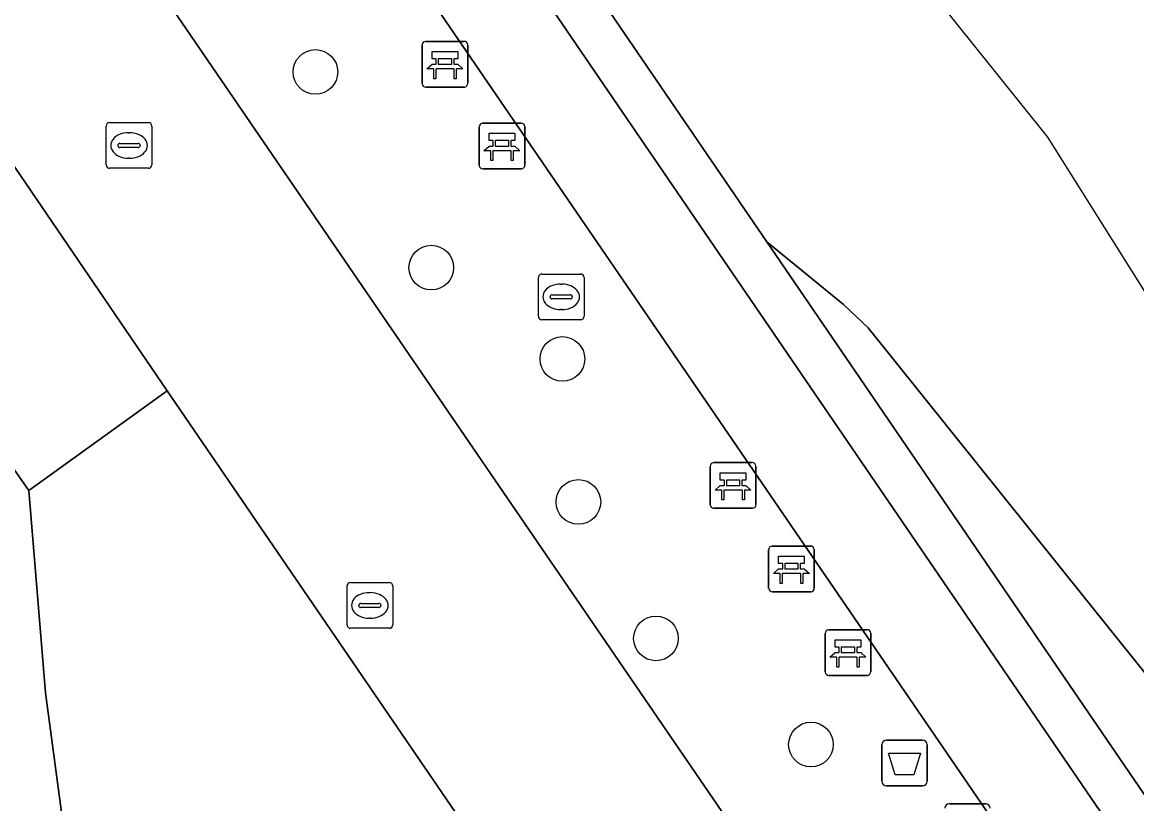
# Model space of a CAD drawing. Extents: x 155275 to 156265, y 382654 to 383635.
# Drawn here: x 156116.33 to 156140.74, y 383286.63 to 383303.74 of the extents above; entities that cross this region are included whole.
import ezdxf

# ---------------------------------------------------------------- set-up
doc = ezdxf.new("R2010")
doc.units = 0
for name, color, linetype in [('IMGEO_Afvalbak', 7, 'Continuous'), ('IMGEO_Bank', 7, 'Continuous'), ('IMGEO_Berm_groen', 7, 'Continuous'), ('IMGEO_Boom', 7, 'Continuous'), ('IMGEO_Groenvoorziening', 7, 'Continuous'), ('IMGEO_Lichtmast', 7, 'Continuous'), ('IMGEO_Meer_plas_ven_vijver', 7, 'Continuous'), ('IMGEO_Muur', 7, 'Continuous'), ('IMGEO_Oever', 7, 'Continuous'), ('IMGEO_Rijbaan_lokaal_gesloten', 7, 'Continuous'), ('IMGEO_Rioolput', 7, 'Continuous'), ('IMGEO_Voetpad_gesloten', 7, 'Continuous'), ('IMGEO_Voetpad_open', 7, 'Continuous')]:
    doc.layers.add(name, color=color, linetype=linetype)

msp = doc.modelspace()

# ---------------------------------------------------------------- linework, layer by layer
at = {"layer": 'IMGEO_Afvalbak'}
for p, q in [((156135.258, 383288.021), (156136.048, 383288.021)), ((156136.048, 383288.021), (156135.258, 383288.021)), ((156135.158, 383287.121), (156135.158, 383287.921)), ((156135.158, 383287.921), (156135.158, 383287.121)), ((156136.148, 383287.921), (156136.148, 383287.121)), ((156136.148, 383287.121), (156136.148, 383287.921)), ((156136.048, 383287.021), (156135.258, 383287.021)), ((156135.258, 383287.021), (156136.048, 383287.021))]:
    msp.add_line(p, q, dxfattribs=at)
msp.add_lwpolyline([(156135.301, 383287.735), (156136.005, 383287.735), (156135.856, 383287.265), (156135.45, 383287.265), (156135.301, 383287.735)], dxfattribs=at)
for centre, start, end in [((156135.258, 383287.921), 90, 180), ((156135.258, 383287.921), 90, 180), ((156136.048, 383287.921), 0, 90), ((156136.048, 383287.921), 360, 90), ((156135.258, 383287.121), 180, 270), ((156135.258, 383287.121), 180, 270), ((156136.048, 383287.121), 270, 0), ((156136.048, 383287.121), 270, 0)]:
    msp.add_arc(centre, 0.1, start, end, dxfattribs=at)
at = {"layer": 'IMGEO_Bank'}
for p, q in [((156125.089, 383302.394), (156125.089, 383303.235)), ((156125.089, 383303.235), (156125.089, 383302.394)), ((156125.164, 383303.319), (156126.005, 383303.319)), ((156126.005, 383303.319), (156125.164, 383303.319)), ((156126.089, 383303.244), (156126.089, 383302.403)), ((156126.089, 383302.403), (156126.089, 383303.244)), ((156125.398, 383302.825), (156125.398, 383302.931)), ((156125.442, 383302.931), (156125.442, 383302.825)), ((156125.73, 383302.937), (156125.448, 383302.937)), ((156125.736, 383302.825), (156125.736, 383302.931)), ((156125.78, 383302.931), (156125.78, 383302.825)), ((156125.786, 383302.717), (156125.393, 383302.717)), ((156125.448, 383302.819), (156125.73, 383302.819)), ((156126.014, 383302.319), (156125.173, 383302.319)), ((156125.173, 383302.319), (156126.014, 383302.319)), ((156126.339, 383300.604), (156126.339, 383301.445)), ((156126.339, 383301.445), (156126.339, 383300.604)), ((156126.414, 383301.529), (156127.255, 383301.529)), ((156127.255, 383301.529), (156126.414, 383301.529)), ((156127.339, 383301.454), (156127.339, 383300.613)), ((156127.339, 383300.613), (156127.339, 383301.454)), ((156126.648, 383301.035), (156126.648, 383301.141)), ((156126.692, 383301.141), (156126.692, 383301.035)), ((156126.98, 383301.147), (156126.698, 383301.147)), ((156126.698, 383301.029), (156126.98, 383301.029)), ((156126.986, 383301.035), (156126.986, 383301.141)), ((156127.03, 383301.141), (156127.03, 383301.035)), ((156127.036, 383300.927), (156126.643, 383300.927)), ((156127.264, 383300.529), (156126.423, 383300.529)), ((156126.423, 383300.529), (156127.264, 383300.529)), ((156131.399, 383293.172), (156131.399, 383294.013)), ((156131.399, 383294.013), (156131.399, 383293.172)), ((156131.474, 383294.097), (156132.315, 383294.097)), ((156132.315, 383294.097), (156131.474, 383294.097)), ((156132.399, 383294.022), (156132.399, 383293.181)), ((156132.399, 383293.181), (156132.399, 383294.022)), ((156131.708, 383293.603), (156131.708, 383293.709)), ((156131.752, 383293.709), (156131.752, 383293.603)), ((156132.04, 383293.715), (156131.758, 383293.715)), ((156132.046, 383293.603), (156132.046, 383293.709)), ((156132.09, 383293.709), (156132.09, 383293.603)), ((156132.096, 383293.495), (156131.703, 383293.495)), ((156131.758, 383293.597), (156132.04, 383293.597)), ((156132.324, 383293.097), (156131.483, 383293.097)), ((156131.483, 383293.097), (156132.324, 383293.097)), ((156132.678, 383291.345), (156132.678, 383292.186)), ((156132.678, 383292.186), (156132.678, 383291.345)), ((156132.753, 383292.27), (156133.594, 383292.27)), ((156133.594, 383292.27), (156132.753, 383292.27)), ((156133.678, 383292.195), (156133.678, 383291.354)), ((156133.678, 383291.354), (156133.678, 383292.195)), ((156132.987, 383291.776), (156132.987, 383291.882)), ((156133.031, 383291.882), (156133.031, 383291.776)), ((156133.319, 383291.888), (156133.037, 383291.888)), ((156133.037, 383291.77), (156133.319, 383291.77)), ((156133.325, 383291.776), (156133.325, 383291.882)), ((156133.369, 383291.882), (156133.369, 383291.776)), ((156133.375, 383291.668), (156132.982, 383291.668)), ((156133.603, 383291.27), (156132.762, 383291.27)), ((156132.762, 383291.27), (156133.603, 383291.27)), ((156133.915, 383289.514), (156133.915, 383290.355)), ((156133.915, 383290.355), (156133.915, 383289.514)), ((156133.99, 383290.439), (156134.831, 383290.439)), ((156134.831, 383290.439), (156133.99, 383290.439)), ((156134.915, 383290.364), (156134.915, 383289.523)), ((156134.915, 383289.523), (156134.915, 383290.364)), ((156134.224, 383289.945), (156134.224, 383290.051)), ((156134.268, 383290.051), (156134.268, 383289.945)), ((156134.556, 383290.057), (156134.274, 383290.057)), ((156134.562, 383289.945), (156134.562, 383290.051)), ((156134.606, 383290.051), (156134.606, 383289.945)), ((156134.612, 383289.837), (156134.219, 383289.837)), ((156134.274, 383289.939), (156134.556, 383289.939)), ((156134.84, 383289.439), (156133.999, 383289.439)), ((156133.999, 383289.439), (156134.84, 383289.439))]:
    msp.add_line(p, q, dxfattribs=at)
for points in [[(156125.392, 383302.937), (156125.306, 383302.937), (156125.306, 383303.098), (156125.869, 383303.098), (156125.869, 383302.937), (156125.786, 383302.937)], [(156125.336, 383302.717), (156125.194, 383302.717), (156125.306, 383302.819), (156125.392, 383302.819)], [(156125.386, 383302.71), (156125.386, 383302.503), (156125.343, 383302.503), (156125.343, 383302.71)], [(156125.786, 383302.819), (156125.869, 383302.819), (156125.981, 383302.717), (156125.842, 383302.717)], [(156125.836, 383302.71), (156125.836, 383302.503), (156125.792, 383302.503), (156125.792, 383302.71)], [(156126.642, 383301.147), (156126.556, 383301.147), (156126.556, 383301.308), (156127.119, 383301.308), (156127.119, 383301.147), (156127.036, 383301.147)], [(156126.586, 383300.927), (156126.444, 383300.927), (156126.556, 383301.029), (156126.642, 383301.029)], [(156127.036, 383301.029), (156127.119, 383301.029), (156127.231, 383300.927), (156127.092, 383300.927)], [(156126.636, 383300.92), (156126.636, 383300.713), (156126.593, 383300.713), (156126.593, 383300.92)], [(156127.086, 383300.92), (156127.086, 383300.713), (156127.042, 383300.713), (156127.042, 383300.92)], [(156131.702, 383293.715), (156131.616, 383293.715), (156131.616, 383293.876), (156132.179, 383293.876), (156132.179, 383293.715), (156132.096, 383293.715)], [(156131.646, 383293.495), (156131.504, 383293.495), (156131.616, 383293.597), (156131.702, 383293.597)], [(156131.696, 383293.488), (156131.696, 383293.281), (156131.653, 383293.281), (156131.653, 383293.488)], [(156132.096, 383293.597), (156132.179, 383293.597), (156132.291, 383293.495), (156132.152, 383293.495)], [(156132.146, 383293.488), (156132.146, 383293.281), (156132.102, 383293.281), (156132.102, 383293.488)], [(156132.981, 383291.888), (156132.895, 383291.888), (156132.895, 383292.049), (156133.458, 383292.049), (156133.458, 383291.888), (156133.375, 383291.888)], [(156132.925, 383291.668), (156132.783, 383291.668), (156132.895, 383291.77), (156132.981, 383291.77)], [(156133.375, 383291.77), (156133.458, 383291.77), (156133.57, 383291.668), (156133.431, 383291.668)], [(156132.975, 383291.661), (156132.975, 383291.454), (156132.932, 383291.454), (156132.932, 383291.661)], [(156133.425, 383291.661), (156133.425, 383291.454), (156133.381, 383291.454), (156133.381, 383291.661)], [(156134.218, 383290.057), (156134.132, 383290.057), (156134.132, 383290.218), (156134.695, 383290.218), (156134.695, 383290.057), (156134.612, 383290.057)], [(156134.162, 383289.837), (156134.02, 383289.837), (156134.132, 383289.939), (156134.218, 383289.939)], [(156134.212, 383289.83), (156134.212, 383289.623), (156134.169, 383289.623), (156134.169, 383289.83)], [(156134.612, 383289.939), (156134.695, 383289.939), (156134.807, 383289.837), (156134.668, 383289.837)], [(156134.662, 383289.83), (156134.662, 383289.623), (156134.618, 383289.623), (156134.618, 383289.83)]]:
    msp.add_lwpolyline(points, dxfattribs=at)
for centre, radius, start, end in [((156125.167, 383303.241), 0.0779, 92.4484, 184.2845), ((156125.167, 383303.241), 0.0779, 92.4484, 184.2845), ((156126.011, 383303.241), 0.0779, 2.4484, 94.2845), ((156126.011, 383303.241), 0.0779, 2.4484, 94.2845), ((156125.391, 383302.93), 0.00671, 2.8957, 87.1043), ((156125.448, 383302.93), 0.00671, 92.8957, 177.1043), ((156125.73, 383302.93), 0.00671, 2.8957, 87.1043), ((156125.787, 383302.93), 0.00671, 92.8957, 177.1043), ((156125.336, 383302.71), 0.00671, 2.8957, 87.1043), ((156125.393, 383302.71), 0.00671, 92.8957, 177.1043), ((156125.391, 383302.826), 0.00671, 272.8957, 357.1043), ((156125.448, 383302.826), 0.00671, 182.8957, 267.1043), ((156125.73, 383302.826), 0.00671, 272.8957, 357.1043), ((156125.787, 383302.826), 0.00671, 182.8957, 267.1043), ((156125.785, 383302.71), 0.00671, 2.8957, 87.1043), ((156125.842, 383302.71), 0.00671, 92.8957, 177.1043), ((156125.167, 383302.397), 0.0779, 182.4484, 274.2845), ((156125.167, 383302.397), 0.0779, 182.4484, 274.2845), ((156126.011, 383302.397), 0.0779, 272.4484, 4.2845), ((156126.011, 383302.397), 0.0779, 272.4484, 4.2845), ((156126.417, 383301.451), 0.0779, 92.4484, 184.2845), ((156126.417, 383301.451), 0.0779, 92.4484, 184.2845), ((156127.261, 383301.451), 0.0779, 2.4484, 94.2845), ((156127.261, 383301.451), 0.0779, 2.4484, 94.2845), ((156126.641, 383301.14), 0.00671, 2.8957, 87.1043), ((156126.641, 383301.036), 0.00671, 272.8957, 357.1043), ((156126.698, 383301.14), 0.00671, 92.8957, 177.1043), ((156126.698, 383301.036), 0.00671, 182.8957, 267.1043), ((156126.98, 383301.14), 0.00671, 2.8957, 87.1043), ((156126.98, 383301.036), 0.00671, 272.8957, 357.1043), ((156127.037, 383301.14), 0.00671, 92.8957, 177.1043), ((156127.037, 383301.036), 0.00671, 182.8957, 267.1043), ((156126.586, 383300.92), 0.00671, 2.8957, 87.1043), ((156126.643, 383300.92), 0.00671, 92.8957, 177.1043), ((156127.035, 383300.92), 0.00671, 2.8957, 87.1043), ((156127.092, 383300.92), 0.00671, 92.8957, 177.1043), ((156126.417, 383300.607), 0.0779, 182.4484, 274.2845), ((156126.417, 383300.607), 0.0779, 182.4484, 274.2845), ((156127.261, 383300.607), 0.0779, 272.4484, 4.2845), ((156127.261, 383300.607), 0.0779, 272.4484, 4.2845), ((156131.477, 383294.019), 0.0779, 92.4484, 184.2845), ((156131.477, 383294.019), 0.0779, 92.4484, 184.2845), ((156132.321, 383294.019), 0.0779, 2.4484, 94.2845), ((156132.321, 383294.019), 0.0779, 2.4484, 94.2845), ((156131.701, 383293.708), 0.00671, 2.8957, 87.1043), ((156131.758, 383293.708), 0.00671, 92.8957, 177.1043), ((156132.04, 383293.708), 0.00671, 2.8957, 87.1043), ((156132.097, 383293.708), 0.00671, 92.8957, 177.1043), ((156131.646, 383293.488), 0.00671, 2.8957, 87.1043), ((156131.703, 383293.488), 0.00671, 92.8957, 177.1043), ((156131.701, 383293.604), 0.00671, 272.8957, 357.1043), ((156131.758, 383293.604), 0.00671, 182.8957, 267.1043), ((156132.04, 383293.604), 0.00671, 272.8957, 357.1043), ((156132.097, 383293.604), 0.00671, 182.8957, 267.1043), ((156132.095, 383293.488), 0.00671, 2.8957, 87.1043), ((156132.152, 383293.488), 0.00671, 92.8957, 177.1043), ((156131.477, 383293.175), 0.0779, 182.4484, 274.2845), ((156131.477, 383293.175), 0.0779, 182.4484, 274.2845), ((156132.321, 383293.175), 0.0779, 272.4484, 4.2845), ((156132.321, 383293.175), 0.0779, 272.4484, 4.2845), ((156132.756, 383292.192), 0.0779, 92.4484, 184.2845), ((156132.756, 383292.192), 0.0779, 92.4484, 184.2845), ((156133.6, 383292.192), 0.0779, 2.4484, 94.2845), ((156133.6, 383292.192), 0.0779, 2.4484, 94.2845), ((156132.98, 383291.881), 0.00671, 2.8957, 87.1043), ((156132.98, 383291.777), 0.00671, 272.8957, 357.1043), ((156133.037, 383291.881), 0.00671, 92.8957, 177.1043), ((156133.037, 383291.777), 0.00671, 182.8957, 267.1043), ((156133.319, 383291.881), 0.00671, 2.8957, 87.1043), ((156133.319, 383291.777), 0.00671, 272.8957, 357.1043), ((156133.376, 383291.881), 0.00671, 92.8957, 177.1043), ((156133.376, 383291.777), 0.00671, 182.8957, 267.1043), ((156132.925, 383291.661), 0.00671, 2.8957, 87.1043), ((156132.982, 383291.661), 0.00671, 92.8957, 177.1043), ((156133.374, 383291.661), 0.00671, 2.8957, 87.1043), ((156133.431, 383291.661), 0.00671, 92.8957, 177.1043), ((156132.756, 383291.348), 0.0779, 182.4484, 274.2845), ((156132.756, 383291.348), 0.0779, 182.4484, 274.2845), ((156133.6, 383291.348), 0.0779, 272.4484, 4.2845), ((156133.6, 383291.348), 0.0779, 272.4484, 4.2845), ((156133.993, 383290.361), 0.0779, 92.4484, 184.2845), ((156133.993, 383290.361), 0.0779, 92.4484, 184.2845), ((156134.837, 383290.361), 0.0779, 2.4484, 94.2845), ((156134.837, 383290.361), 0.0779, 2.4484, 94.2845), ((156134.217, 383290.05), 0.00671, 2.8957, 87.1043), ((156134.274, 383290.05), 0.00671, 92.8957, 177.1043), ((156134.556, 383290.05), 0.00671, 2.8957, 87.1043), ((156134.613, 383290.05), 0.00671, 92.8957, 177.1043), ((156134.162, 383289.83), 0.00671, 2.8957, 87.1043), ((156134.219, 383289.83), 0.00671, 92.8957, 177.1043), ((156134.217, 383289.946), 0.00671, 272.8957, 357.1043), ((156134.274, 383289.946), 0.00671, 182.8957, 267.1043), ((156134.556, 383289.946), 0.00671, 272.8957, 357.1043), ((156134.613, 383289.946), 0.00671, 182.8957, 267.1043), ((156134.611, 383289.83), 0.00671, 2.8957, 87.1043), ((156134.668, 383289.83), 0.00671, 92.8957, 177.1043), ((156133.993, 383289.517), 0.0779, 182.4484, 274.2845), ((156133.993, 383289.517), 0.0779, 182.4484, 274.2845), ((156134.837, 383289.517), 0.0779, 272.4484, 4.2845), ((156134.837, 383289.517), 0.0779, 272.4484, 4.2845)]:
    msp.add_arc(centre, radius, start, end, dxfattribs=at)
at = {"layer": 'IMGEO_Berm_groen'}
msp.add_lwpolyline([(156121.543, 383309.7), (156117.579, 383307.027), (156141.691, 383271.798), (156145.639, 383274.513)], close=True, dxfattribs=at)
at = {"layer": 'IMGEO_Boom'}
for centre in [(156122.753, 383302.651), (156125.289, 383298.366), (156128.162, 383296.367), (156128.511, 383293.238), (156130.21, 383290.249), (156133.604, 383287.926)]:
    msp.add_circle(centre, 0.489, dxfattribs=at)
at = {"layer": 'IMGEO_Groenvoorziening'}
for points in [[(156159.071, 383281.957), (156158.535, 383281.81), (156157.161, 383280.993), (156155.514, 383280.538), (156153.752, 383280.603), (156151.72, 383280.918), (156149.792, 383281.08), (156148.27, 383281.533), (156146.985, 383282.204), (156146.779, 383282.415), (156145.199, 383284.028), (156143.163, 383286.691), (156134.858, 383297.048), (156134.32, 383297.56), (156132.635, 383298.93), (156152.723, 383269.535), (156154.611, 383271.343), (156157.959, 383274.853)], [(156114.438, 383280.019), (156116.839, 383278.372), (156117.271, 383277.482), (156118.17, 383275.629), (156119.175, 383273.189), (156119.689, 383270.208), (156119.768, 383267.406), (156119.927, 383262.608), (156120.8, 383261.237), (156121.75, 383259.918), (156130.249, 383249.787), (156130.817, 383250.76), (156131.239, 383251.484), (156124.582, 383261.246), (156118.053, 383280.127), (156118.034, 383280.182), (156117.56, 383283.716), (156116.843, 383289.061), (156116.477, 383293.484), (156115.849, 383294.386)]]:
    msp.add_lwpolyline(points, dxfattribs=at)
at = {"layer": 'IMGEO_Lichtmast'}
for p, q in [((156136.636, 383286.631), (156137.426, 383286.631)), ((156137.426, 383286.631), (156136.636, 383286.631))]:
    msp.add_line(p, q, dxfattribs=at)
for centre, start, end in [((156136.636, 383286.531), 90, 180), ((156136.636, 383286.531), 90, 180), ((156137.426, 383286.531), 0, 90), ((156137.426, 383286.531), 360, 90)]:
    msp.add_arc(centre, 0.1, start, end, dxfattribs=at)
at = {"layer": 'IMGEO_Meer_plas_ven_vijver'}
msp.add_lwpolyline([(156161.002, 383287.066), (156161.063, 383286.97), (156161.109, 383286.913), (156163.486, 383283.516), (156163.054, 383282.706), (156161.985, 383283.017), (156156.864, 383283.898), (156153.157, 383284.533), (156150.904, 383285.516), (156148.897, 383286.376), (156147.586, 383287.646), (156145.918, 383290.09), (156144.39, 383292.321), (156141.575, 383296.8), (156138.788, 383301.222), (156136.246, 383304.404), (156135.105, 383306.411), (156143.645, 383311.87), (156144.368, 383310.837)], close=True, dxfattribs=at)
at = {"layer": 'IMGEO_Muur'}
msp.add_lwpolyline([(156213.078, 383226.427), (156212.414, 383227.28), (156212.248, 383227.492), (156200.064, 383219.14), (156191.278, 383213.118), (156153.356, 383268.61), (156152.723, 383269.535), (156132.635, 383298.93), (156099.467, 383347.465), (156098.904, 383348.288), (156098.192, 383347.667), (156099.062, 383346.28), (156190.977, 383211.774), (156191.067, 383211.642), (156195.213, 383214.484)], close=True, dxfattribs=at)
at = {"layer": 'IMGEO_Oever'}
for points in [[(156111.412, 383357.931), (156102.594, 383350.205), (156099.467, 383347.465), (156132.635, 383298.93), (156134.32, 383297.56), (156134.858, 383297.048), (156143.163, 383286.691), (156145.199, 383284.028), (156146.779, 383282.415), (156146.985, 383282.204), (156148.27, 383281.533), (156149.792, 383281.08), (156151.72, 383280.918), (156153.752, 383280.603), (156155.514, 383280.538), (156157.161, 383280.993), (156158.535, 383281.81), (156159.071, 383281.957), (156159.308, 383282.022), (156160.442, 383281.846), (156162.506, 383281.68), (156162.665, 383281.579), (156163.599, 383280.983), (156163.818, 383280.844)], [(156172.887, 383270.082), (156164.341, 383282.295), (156163.746, 383282.505), (156163.054, 383282.706), (156161.985, 383283.017), (156156.864, 383283.898), (156153.157, 383284.533), (156150.904, 383285.516), (156148.897, 383286.376), (156147.586, 383287.646), (156145.918, 383290.09), (156144.39, 383292.321), (156141.575, 383296.8), (156138.788, 383301.222), (156136.246, 383304.404), (156135.105, 383306.411), (156134.477, 383307.514), (156133.394, 383308.97), (156126.326, 383319.761), (156109.9, 383342.783)]]:
    msp.add_lwpolyline(points, dxfattribs=at)
at = {"layer": 'IMGEO_Rijbaan_lokaal_gesloten'}
for points in [[(156159.39, 383245.927), (156155.056, 383252.25), (156151.773, 383257.045), (156150.327, 383259.204), (156148.9, 383261.237), (156147.417, 383263.385), (156146.022, 383265.453), (156141.691, 383271.798), (156117.579, 383307.027), (156113.181, 383313.43)], [(156114.911, 383302.395), (156119.509, 383295.671), (156124.733, 383288.031), (156184.609, 383200.469)]]:
    msp.add_lwpolyline(points, dxfattribs=at)
at = {"layer": 'IMGEO_Rioolput'}
for p, q in [((156118.17, 383300.615), (156118.17, 383301.467)), ((156118.245, 383301.541), (156119.097, 383301.541)), ((156119.171, 383301.467), (156119.171, 383300.615)), ((156118.658, 383301.321), (156118.683, 383301.321)), ((156118.429, 383301.035), (156118.429, 383301.047)), ((156118.867, 383300.998), (156118.469, 383300.998)), ((156118.472, 383301.084), (156118.87, 383301.084)), ((156118.913, 383301.047), (156118.913, 383301.035)), ((156118.681, 383300.761), (156118.656, 383300.761)), ((156119.097, 383300.541), (156118.245, 383300.541)), ((156127.634, 383297.301), (156127.634, 383298.153)), ((156127.709, 383298.227), (156128.561, 383298.227)), ((156128.635, 383298.153), (156128.635, 383297.301)), ((156128.122, 383298.007), (156128.147, 383298.007)), ((156127.893, 383297.721), (156127.893, 383297.733)), ((156128.331, 383297.684), (156127.933, 383297.684)), ((156127.936, 383297.77), (156128.334, 383297.77)), ((156128.377, 383297.733), (156128.377, 383297.721)), ((156128.145, 383297.447), (156128.12, 383297.447)), ((156128.561, 383297.227), (156127.709, 383297.227)), ((156123.519, 383291.471), (156124.371, 383291.471)), ((156123.444, 383290.545), (156123.444, 383291.397)), ((156123.932, 383291.251), (156123.957, 383291.251)), ((156124.445, 383291.397), (156124.445, 383290.545)), ((156123.703, 383290.965), (156123.703, 383290.977)), ((156123.746, 383291.014), (156124.144, 383291.014)), ((156124.187, 383290.977), (156124.187, 383290.965)), ((156124.141, 383290.928), (156123.743, 383290.928)), ((156124.371, 383290.471), (156123.519, 383290.471)), ((156123.955, 383290.691), (156123.93, 383290.691))]:
    msp.add_line(p, q, dxfattribs=at)
for points in [[(156118.17, 383300.615), (156118.17, 383301.467)], [(156118.245, 383301.541), (156119.097, 383301.541)], [(156119.171, 383301.467), (156119.171, 383300.615)], [(156119.097, 383300.541), (156118.245, 383300.541)], [(156127.634, 383297.301), (156127.634, 383298.153)], [(156127.709, 383298.227), (156128.561, 383298.227)], [(156128.635, 383298.153), (156128.635, 383297.301)], [(156128.561, 383297.227), (156127.709, 383297.227)], [(156123.519, 383291.471), (156124.371, 383291.471)], [(156123.444, 383290.545), (156123.444, 383291.397)], [(156124.445, 383291.397), (156124.445, 383290.545)], [(156124.371, 383290.471), (156123.519, 383290.471)]]:
    msp.add_lwpolyline(points, dxfattribs=at)
for centre, radius, start, end in [((156118.247, 383301.465), 0.0765, 91.552, 178.448), ((156118.247, 383301.465), 0.0765, 91.552, 178.448), ((156119.095, 383301.465), 0.0765, 1.552, 88.448), ((156119.095, 383301.465), 0.0765, 1.552, 88.448), ((156118.469, 383301.044), 0.0403, 85.8775, 175.7526), ((156118.466, 383301.034), 0.0366, 178.938, 274.7102), ((156118.87, 383301.041), 0.043, 264.8664, 352.4533), ((156118.874, 383301.046), 0.0386, 1.7309, 96.639), ((156118.247, 383300.617), 0.0765, 181.552, 268.448), ((156118.247, 383300.617), 0.0765, 181.552, 268.448), ((156119.095, 383300.617), 0.0765, 271.552, 358.448), ((156119.095, 383300.617), 0.0765, 271.552, 358.448), ((156127.711, 383298.151), 0.0765, 91.552, 178.448), ((156127.711, 383298.151), 0.0765, 91.552, 178.448), ((156128.559, 383298.151), 0.0765, 1.552, 88.448), ((156128.559, 383298.151), 0.0765, 1.552, 88.448), ((156128.338, 383297.732), 0.0386, 1.7309, 96.639), ((156127.933, 383297.73), 0.0403, 85.8775, 175.7526), ((156127.93, 383297.72), 0.0366, 178.938, 274.7102), ((156128.334, 383297.727), 0.043, 264.8664, 352.4533), ((156127.711, 383297.303), 0.0765, 181.552, 268.448), ((156127.711, 383297.303), 0.0765, 181.552, 268.448), ((156128.559, 383297.303), 0.0765, 271.552, 358.448), ((156128.559, 383297.303), 0.0765, 271.552, 358.448), ((156123.521, 383291.395), 0.0765, 91.552, 178.448), ((156123.521, 383291.395), 0.0765, 91.552, 178.448), ((156124.369, 383291.395), 0.0765, 1.552, 88.448), ((156124.369, 383291.395), 0.0765, 1.552, 88.448), ((156123.743, 383290.974), 0.0403, 85.8775, 175.7526), ((156123.74, 383290.964), 0.0366, 178.938, 274.7102), ((156124.144, 383290.971), 0.043, 264.8664, 352.4533), ((156124.148, 383290.976), 0.0386, 1.7309, 96.639), ((156123.521, 383290.547), 0.0765, 181.552, 268.448), ((156123.521, 383290.547), 0.0765, 181.552, 268.448), ((156124.369, 383290.547), 0.0765, 271.552, 358.448), ((156124.369, 383290.547), 0.0765, 271.552, 358.448)]:
    msp.add_arc(centre, radius, start, end, dxfattribs=at)
for centre, major_axis, ratio, start_param, end_param in [((156118.657, 383301.041), (-0.387, 0.002), 0.722429, 4.712389, 7.853982), ((156118.682, 383301.041), (-0.39, 0.002), 0.717154, 1.570796, 4.712389), ((156128.121, 383297.727), (-0.387, 0.002), 0.722429, 4.712389, 7.853982), ((156128.146, 383297.727), (-0.39, 0.002), 0.717154, 1.570796, 4.712389), ((156123.931, 383290.971), (-0.387, 0.002), 0.722429, 4.712389, 7.853982), ((156123.956, 383290.971), (-0.39, 0.002), 0.717154, 1.570796, 4.712389)]:
    msp.add_ellipse(centre, major_axis=major_axis, ratio=ratio, start_param=start_param, end_param=end_param, dxfattribs=at)
at = {"layer": 'IMGEO_Voetpad_gesloten'}
msp.add_lwpolyline([(156190.977, 383211.774), (156099.062, 383346.28), (156098.192, 383347.667), (156096.591, 383346.051), (156099.549, 383341.747), (156100.943, 383339.705), (156102.425, 383337.569), (156103.839, 383335.503), (156105.313, 383333.36), (156108.609, 383328.583), (156110.082, 383326.43), (156111.48, 383324.374), (156114.416, 383320.083), (156117.13, 383316.138), (156121.543, 383309.7), (156145.639, 383274.513), (156149.979, 383268.167), (156151.383, 383266.128), (156152.833, 383263.954), (156154.247, 383261.915), (156155.726, 383259.755), (156158.98, 383254.967), (156163.336, 383248.632), (156167.167, 383243.003)], dxfattribs=at)
at = {"layer": 'IMGEO_Voetpad_open'}
msp.add_lwpolyline([(156090.427, 383338.074), (156087.378, 383336.027), (156090.891, 383330.885), (156094.705, 383325.301), (156098.143, 383320.267), (156101.574, 383315.245), (156105.005, 383310.222), (156108.436, 383305.2), (156111.107, 383301.29), (156112.782, 383298.845), (156113.658, 383297.551), (156114.948, 383295.68), (156115.849, 383294.386), (156116.477, 383293.484), (156119.509, 383295.671), (156114.911, 383302.395)], close=True, dxfattribs=at)
msp.add_lwpolyline([(156184.609, 383200.469), (156124.733, 383288.031), (156119.509, 383295.671), (156116.477, 383293.484), (156116.843, 383289.061), (156117.56, 383283.716), (156118.034, 383280.182), (156123.966, 383282.183), (156124.149, 383282.3), (156137.649, 383262.468), (156148.073, 383247.215), (156152.347, 383240.96)], dxfattribs=at)

doc.saveas('drawing.dxf')
